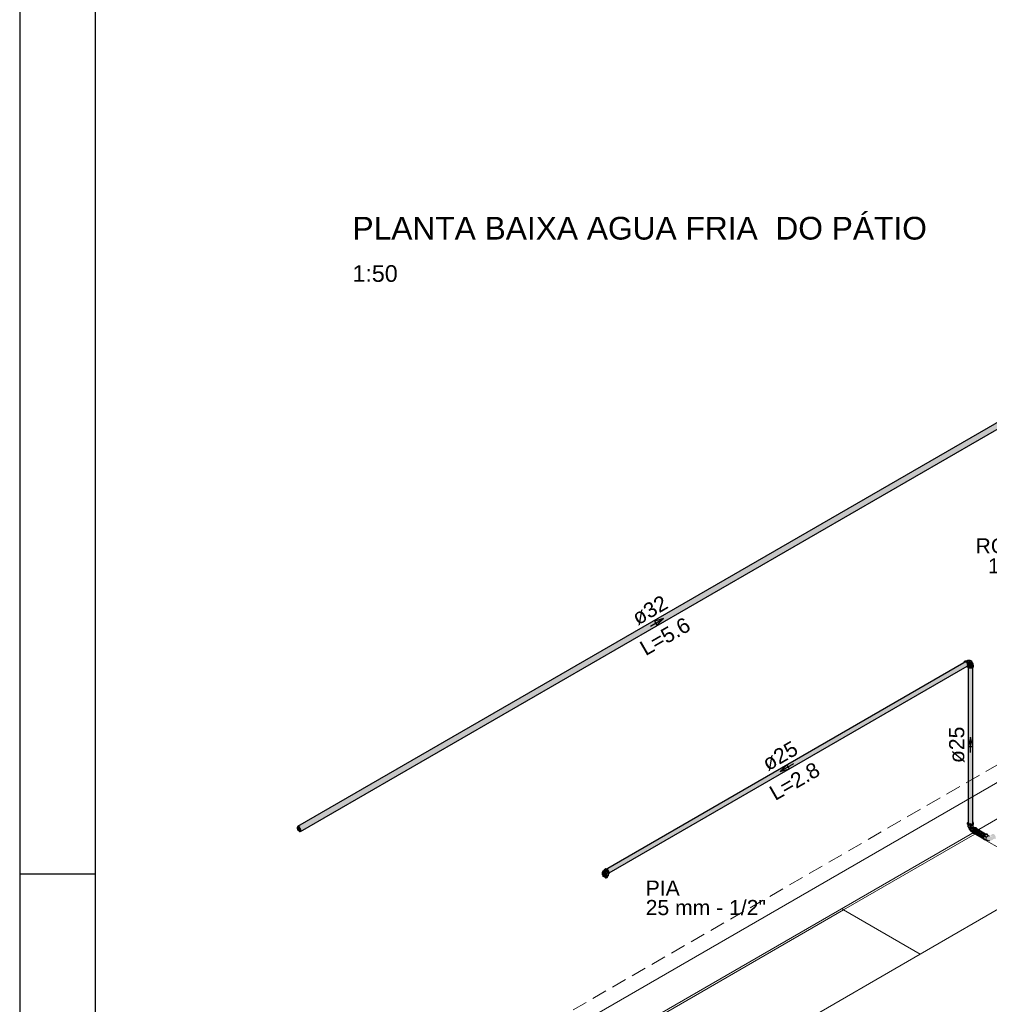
# Model space of a CAD drawing. Header units: millimetres. Extents: x 567 to 934, y -1 to 364.
# Tile 378 of 656: x 722 to 735, y 12 to 25. Entities that reach past the tile are written whole.
import ezdxf

# ---------------------------------------------------------------- set-up
doc = ezdxf.new("R2010")
doc.units = ezdxf.units.MM
doc.header["$MEASUREMENT"] = 0
doc.linetypes.add('JIS_02_2.0', pattern=[0.3, 0.2, -0.1])
doc.linetypes.add('NULL', pattern=[0])
doc.layers.get('0').update_dxf_attribs({"lineweight": 18})
for name, color, linetype, lineweight in [('AF-Condutos', 140, 'Continuous', 25), ('AF-Conexões', 152, 'Continuous', 18), ('AF-Peça de utilização', 152, 'Continuous', 18), ('AF-Sentido conduto', 140, 'Continuous', 30), ('AF-Textos conduto', 7, 'Continuous', 9), ('DI-Elementos em corte', 9, 'Continuous', 18), ('DI-Área do detalhe', 10, 'JIS_02_2.0', 0), ('Textos', 7, 'Continuous', 9)]:
    doc.layers.add(name, color=color, linetype=linetype, lineweight=lineweight)
doc.layers.add('ARQ FINA', color=8, linetype='Continuous')
doc.layers.add('FOLHA_PADRÃO', color=7, linetype='Continuous')
doc.styles.add('Arial', font='arial.ttf')
doc.styles.add('ArialBlack', font='txt')

# ---------------------------------------------------------------- blocks, each defined once
blk = doc.blocks.new('A1EST. 1500')
at = {"layer": 'FOLHA_PADRÃO', "color": 1, "linetype": 'Continuous'}
blk.add_line((0, 59.4), (0, 0), dxfattribs=at)
at = {"layer": 'FOLHA_PADRÃO', "color": 1}
blk.add_line((1, 14.85), (0, 14.85), dxfattribs=at)
at = {"layer": 'FOLHA_PADRÃO', "color": 6, "linetype": 'Continuous'}
blk.add_lwpolyline([(149, 58.4), (149, 1), (1, 1), (1, 58.4), (149, 58.4)], dxfattribs=at)

msp = doc.modelspace()

# ---------------------------------------------------------------- hatches: boundary and pattern name
at = {"layer": 'AF-Condutos', "linetype": 'Continuous'}
for points in [[(735.452, 19.883), (725.921, 14.382), (725.93, 14.386)], [(735.428, 19.871), (725.921, 14.382), (735.428, 19.87)], [(735.463, 19.881), (735.452, 19.883), (725.93, 14.386)], [(735.463, 19.881), (725.93, 14.386), (725.941, 14.384), (725.952, 14.376), (725.962, 14.363), (725.969, 14.348), (735.491, 19.846), (735.484, 19.86), (735.474, 19.873)], [(735.484, 19.813), (725.969, 14.322), (725.962, 14.316)], [(735.493, 19.831), (735.491, 19.846), (725.969, 14.348)], [(735.491, 19.82), (735.493, 19.831), (725.969, 14.348), (725.972, 14.334)], [(735.491, 19.82), (725.969, 14.322), (725.969, 14.322)], [(735.491, 19.82), (725.972, 14.334), (725.969, 14.322)], [(735.467, 19.803), (735.491, 19.82), (725.969, 14.322)], [(735.422, 19.78), (725.972, 14.334), (725.972, 14.334)], [(734.728, 16.547), (729.993, 13.813), (734.725, 16.544)], [(734.728, 16.546), (729.999, 13.816), (734.721, 16.535)], [(734.764, 16.549), (734.755, 16.555), (730.008, 13.814)], [(730.009, 13.823), (730.01, 13.822), (734.747, 16.557)], [(734.755, 16.555), (730.01, 13.822), (730.015, 13.819)], [(730.016, 13.819), (730.023, 13.811), (734.764, 16.549)], [(734.764, 16.549), (730.017, 13.808), (734.772, 16.54)], [(730.023, 13.812), (730.03, 13.802), (734.772, 16.54)], [(734.772, 16.54), (730.025, 13.799), (734.778, 16.528)], [(734.779, 16.517), (734.778, 16.528), (730.03, 13.787)], [(730.037, 13.791), (734.778, 16.528), (730.032, 13.803)], [(730.038, 13.78), (734.779, 16.517), (730.037, 13.791)], [(734.729, 16.54), (734.755, 16.555), (734.747, 16.557), (734.728, 16.546)], [(734.773, 16.505), (734.779, 16.517), (734.757, 16.496)], [(734.772, 16.502), (734.778, 16.508), (730.03, 13.767)], [(734.775, 16.514), (730.032, 13.776), (734.757, 16.496)], [(734.778, 16.508), (730.038, 13.779), (730.039, 13.772)], [(730.039, 13.77), (734.772, 16.502), (730.039, 13.772)], [(734.784, 14.443), (734.784, 14.422), (734.784, 16.492)], [(734.784, 14.422), (734.79, 14.416), (734.812, 14.409), (734.813, 14.456), (734.812, 16.479), (734.8, 14.451), (734.8, 16.481), (734.79, 14.448), (734.79, 16.486)], [(734.784, 14.422), (734.79, 16.476), (734.784, 16.48)], [(734.784, 14.43), (734.784, 16.48), (734.784, 16.48)], [(734.79, 16.477), (734.79, 14.446), (734.8, 16.473)], [(734.8, 16.474), (734.8, 14.451), (734.812, 16.471)], [(734.825, 14.474), (734.825, 16.48), (734.812, 14.409), (734.836, 14.414), (734.836, 14.447), (734.836, 16.484)], [(734.825, 16.472), (734.812, 16.473), (734.813, 14.456)], [(734.836, 16.476), (734.825, 16.474), (734.825, 14.474)], [(734.843, 14.42), (734.843, 16.49), (734.836, 14.447)], [(734.836, 14.447), (734.836, 14.482), (734.836, 16.484)], [(734.836, 14.482), (734.843, 16.479), (734.836, 16.476)], [(734.845, 14.445), (734.845, 16.498), (734.843, 14.47)], [(734.845, 16.48), (734.843, 16.479), (734.843, 14.42)], [(734.836, 14.447), (734.836, 14.414), (734.843, 14.42)], [(734.983, 14.249), (734.854, 14.337), (734.85, 14.325), (734.983, 14.248)], [(734.98, 14.239), (734.983, 14.248), (734.85, 14.325)], [(734.874, 14.298), (734.981, 14.238), (734.981, 14.239), (734.85, 14.325), (734.852, 14.306), (734.87, 14.295)], [(734.988, 14.26), (734.861, 14.347), (734.854, 14.337), (734.988, 14.26)], [(734.983, 14.249), (734.988, 14.26), (734.854, 14.337)], [(734.9, 14.347), (734.879, 14.357), (734.861, 14.347), (734.92, 14.306), (734.993, 14.271), (734.911, 14.327), (735.002, 14.278), (735.008, 14.282)], [(735.01, 14.284), (734.903, 14.346), (735.009, 14.283)], [(734.911, 14.327), (734.994, 14.271), (735.002, 14.278)], [(734.92, 14.306), (734.986, 14.261), (735.001, 14.267)], [(734.869, 14.295), (734.98, 14.231), (734.98, 14.232), (734.87, 14.295)], [(734.874, 14.298), (734.87, 14.295), (734.98, 14.232)], [(734.874, 14.298), (734.98, 14.232), (734.981, 14.238)]]:
    msp.add_hatch(color=151, dxfattribs=at).paths.add_polyline_path(points)
at = {"layer": 'AF-Conexões', "linetype": 'Continuous'}
for points in [[(734.729, 16.547), (734.75, 16.567), (734.747, 16.557), (734.782, 16.528), (734.782, 16.503), (734.791, 16.508), (734.789, 16.535), (734.778, 16.554), (734.757, 16.569), (734.737, 16.565)], [(734.758, 16.569), (734.783, 16.578), (734.777, 16.579)], [(734.771, 16.501), (734.768, 16.516), (734.762, 16.524)], [(734.769, 16.563), (734.795, 16.571), (734.789, 16.576), (734.764, 16.566)], [(734.783, 16.578), (734.768, 16.572), (734.789, 16.576)], [(734.77, 16.563), (734.774, 16.559), (734.795, 16.571)], [(734.775, 16.558), (734.801, 16.565), (734.795, 16.571)], [(734.775, 16.558), (734.778, 16.554), (734.801, 16.565)], [(734.78, 16.551), (734.784, 16.545), (734.806, 16.557), (734.801, 16.565)], [(734.789, 16.535), (734.813, 16.541), (734.806, 16.557), (734.784, 16.545)], [(734.843, 16.528), (734.844, 16.534), (734.836, 16.56), (734.821, 16.574), (734.787, 16.579), (734.803, 16.562), (734.813, 16.563), (734.809, 16.552), (734.816, 16.552), (734.82, 16.544), (734.822, 16.559), (734.815, 16.541), (734.818, 16.533), (734.811, 16.515), (734.831, 16.518)], [(734.792, 16.529), (734.813, 16.541), (734.789, 16.536)], [(734.85, 16.516), (734.849, 16.533), (734.84, 16.523), (734.797, 16.512), (734.789, 16.489), (734.795, 16.487), (734.823, 16.484), (734.844, 16.494)], [(734.791, 16.527), (734.814, 16.533), (734.813, 16.541)], [(734.793, 16.521), (734.814, 16.533), (734.792, 16.527)], [(734.793, 16.52), (734.813, 16.526), (734.814, 16.533)], [(734.793, 16.515), (734.813, 16.526), (734.794, 16.52)], [(734.793, 16.514), (734.81, 16.521), (734.813, 16.526)], [(734.854, 16.497), (734.835, 16.483), (734.814, 16.48), (734.793, 16.483), (734.784, 16.488), (734.778, 16.485), (734.803, 16.474), (734.825, 16.474), (734.843, 16.48)], [(734.845, 14.443), (734.841, 14.419), (734.783, 14.436), (734.826, 14.411), (734.783, 14.433), (734.808, 14.41), (734.793, 14.406), (734.785, 14.41), (734.779, 14.433), (734.772, 14.427), (734.779, 14.408), (734.803, 14.397), (734.825, 14.397), (734.843, 14.403), (734.856, 14.427)], [(734.78, 14.406), (734.779, 14.391), (734.784, 14.381), (734.784, 14.404)], [(734.781, 14.426), (734.785, 14.41), (734.793, 14.406)], [(734.784, 14.381), (734.789, 14.376), (734.789, 14.401)], [(734.785, 14.385), (734.788, 14.4), (734.785, 14.403)], [(734.787, 14.419), (734.793, 14.406), (734.814, 14.403)], [(734.789, 14.4), (734.789, 14.376), (734.795, 14.398)], [(734.796, 14.399), (734.789, 14.376), (734.797, 14.373)], [(734.805, 14.339), (734.812, 14.331), (734.822, 14.358), (734.818, 14.371), (734.791, 14.368)], [(734.797, 14.397), (734.797, 14.373), (734.804, 14.397)], [(734.804, 14.397), (734.797, 14.373), (734.805, 14.371), (734.813, 14.396)], [(734.823, 14.397), (734.814, 14.396), (734.805, 14.371), (734.831, 14.373)], [(734.837, 14.33), (734.818, 14.349), (734.815, 14.341)], [(734.836, 14.31), (734.835, 14.315), (734.815, 14.326), (734.818, 14.321)], [(734.84, 14.338), (734.844, 14.345), (734.827, 14.365), (734.818, 14.349)], [(734.837, 14.33), (734.839, 14.335), (734.818, 14.349)], [(734.836, 14.329), (734.818, 14.34), (734.835, 14.323)], [(734.818, 14.329), (734.835, 14.316), (734.836, 14.321), (734.818, 14.339)], [(734.824, 14.321), (734.835, 14.315), (734.818, 14.331)], [(734.829, 14.373), (734.819, 14.365), (734.828, 14.367)], [(734.831, 14.397), (734.825, 14.397), (734.831, 14.373)], [(734.849, 14.353), (734.833, 14.371), (734.827, 14.365), (734.844, 14.346)], [(734.831, 14.398), (734.831, 14.373), (734.839, 14.376)], [(734.839, 14.4), (734.833, 14.399), (734.839, 14.376)], [(734.855, 14.359), (734.839, 14.376), (734.833, 14.371)], [(734.853, 14.359), (734.833, 14.371), (734.849, 14.353)], [(734.868, 14.294), (734.852, 14.306), (734.85, 14.324), (734.861, 14.354), (734.896, 14.35), (734.891, 14.365), (734.872, 14.369), (734.85, 14.354), (734.839, 14.335), (734.836, 14.309), (734.849, 14.293)], [(734.848, 14.407), (734.844, 14.404), (734.839, 14.376), (734.844, 14.381)], [(734.839, 14.376), (734.843, 14.403), (734.839, 14.401)], [(734.861, 14.364), (734.845, 14.378), (734.839, 14.376)], [(734.859, 14.364), (734.839, 14.376), (734.855, 14.36)], [(734.87, 14.369), (734.856, 14.378), (734.845, 14.378), (734.86, 14.365)], [(734.849, 14.293), (734.856, 14.293), (734.852, 14.305)], [(735.044, 14.271), (735.036, 14.282), (735.017, 14.286), (734.995, 14.27), (734.984, 14.251), (734.98, 14.232), (734.984, 14.217), (735, 14.208), (734.987, 14.227), (734.987, 14.238), (734.994, 14.258), (735.015, 14.28), (734.992, 14.252), (734.994, 14.219), (735.023, 14.201), (735.036, 14.201), (735.081, 14.197), (735.107, 14.205), (735.111, 14.214), (735.142, 14.225), (735.092, 14.267), (735.14, 14.225), (735.15, 14.224), (735.147, 14.251), (735.137, 14.27), (735.122, 14.283), (735.101, 14.285), (735.088, 14.271), (735.073, 14.261), (735.097, 14.255), (735.112, 14.233), (735.094, 14.254), (735.077, 14.255), (735.07, 14.238), (735.067, 14.253), (735.045, 14.258), (735.048, 14.248), (735.037, 14.254), (735.028, 14.248)], [(735.028, 14.277), (735.022, 14.277), (735.044, 14.264)]]:
    msp.add_hatch(color=161, dxfattribs=at).paths.add_polyline_path(points)
at = {"layer": 'AF-Peça de utilização', "linetype": 'Continuous'}
for points in [[(729.954, 13.786), (729.948, 13.776), (729.947, 13.75), (729.954, 13.738), (729.954, 13.754), (729.97, 13.776), (729.99, 13.781), (729.97, 13.796)], [(729.975, 13.81), (729.959, 13.8), (729.97, 13.801), (729.994, 13.78), (730.021, 13.795), (730.032, 13.778), (730.018, 13.806), (730.004, 13.819), (729.974, 13.803), (729.991, 13.817), (730.003, 13.819), (729.983, 13.821)], [(729.974, 13.803), (729.997, 13.816), (729.991, 13.817)], [(730.029, 13.752), (730.038, 13.763), (730.038, 13.781), (730.03, 13.801), (730.017, 13.817), (730.002, 13.826), (729.983, 13.821), (730.003, 13.819), (730.018, 13.806), (730.032, 13.778)], [(730.027, 13.764), (730.021, 13.795), (729.994, 13.78)], [(729.957, 13.725), (729.991, 13.704), (729.997, 13.714), (729.988, 13.708), (729.993, 13.719), (729.985, 13.719), (730.019, 13.761), (729.982, 13.779), (729.965, 13.766), (729.954, 13.744)], [(729.991, 13.778), (729.994, 13.773), (730.019, 13.761), (730.014, 13.75), (730.023, 13.76)], [(730, 13.742), (730.012, 13.73), (729.997, 13.738), (729.991, 13.704), (729.996, 13.703), (730.013, 13.71), (730.027, 13.73), (730.029, 13.751), (730.021, 13.744), (730.014, 13.75)], [(730.017, 13.726), (730, 13.741), (729.997, 13.738)], [(730.02, 13.747), (730.029, 13.752), (730.027, 13.756)]]:
    msp.add_hatch(color=161, dxfattribs=at).paths.add_polyline_path(points)
at = {"layer": 'DI-Elementos em corte', "linetype": 'Continuous'}
for points in [[(725.917, 14.359), (725.921, 14.344), (725.952, 14.315), (725.962, 14.316), (725.969, 14.322), (725.972, 14.334), (725.969, 14.348), (725.962, 14.363), (725.952, 14.375), (725.941, 14.383), (725.93, 14.386), (725.921, 14.382), (725.917, 14.372)], [(725.921, 14.344), (725.93, 14.33), (725.941, 14.32)], [(725.921, 14.344), (725.941, 14.32), (725.952, 14.315)]]:
    msp.add_hatch(color=31, dxfattribs=at).paths.add_polyline_path(points)

# ---------------------------------------------------------------- linework, layer by layer
at = {"layer": 'AF-Condutos'}
for p, q in [((735.428, 19.871), (725.921, 14.382)), ((725.962, 14.316), (735.484, 19.813)), ((734.725, 16.545), (729.993, 13.813)), ((734.728, 16.547), (734.725, 16.545)), ((734.74, 16.554), (734.728, 16.547)), ((734.728, 16.547), (734.728, 16.547)), ((734.747, 16.557), (734.74, 16.554)), ((734.755, 16.555), (734.747, 16.557)), ((734.764, 16.549), (734.755, 16.555)), ((734.772, 16.54), (734.764, 16.549)), ((734.778, 16.528), (734.772, 16.54)), ((734.779, 16.517), (734.778, 16.528)), ((734.778, 16.508), (734.779, 16.517)), ((730.039, 13.77), (734.772, 16.502)), ((734.772, 16.502), (734.778, 16.508)), ((734.784, 16.48), (734.784, 14.43)), ((734.845, 14.47), (734.845, 16.498)), ((734.845, 14.446), (734.845, 14.47)), ((734.845, 14.445), (734.845, 14.446)), ((734.845, 14.443), (734.845, 14.445)), ((734.845, 14.443), (734.845, 14.443)), ((734.845, 14.428), (734.845, 14.443)), ((725.941, 14.383), (725.952, 14.376)), ((725.969, 14.322), (725.962, 14.316)), ((734.784, 14.43), (734.784, 14.422)), ((734.784, 14.422), (734.79, 14.416)), ((734.79, 14.416), (734.8, 14.411)), ((734.8, 14.411), (734.812, 14.409)), ((734.812, 14.409), (734.825, 14.41)), ((734.825, 14.41), (734.836, 14.414)), ((734.836, 14.414), (734.843, 14.42)), ((734.843, 14.42), (734.845, 14.428)), ((734.85, 14.325), (734.849, 14.314)), ((734.849, 14.314), (734.852, 14.306)), ((734.854, 14.337), (734.85, 14.325)), ((734.852, 14.306), (734.858, 14.302)), ((734.861, 14.347), (734.854, 14.337)), ((734.87, 14.354), (734.861, 14.347)), ((734.879, 14.357), (734.87, 14.354)), ((734.886, 14.355), (734.879, 14.357)), ((734.9, 14.348), (734.886, 14.355)), ((734.903, 14.346), (734.9, 14.348)), ((735.011, 14.284), (734.903, 14.346)), ((734.858, 14.302), (734.869, 14.295)), ((734.869, 14.295), (734.87, 14.295)), ((734.87, 14.295), (734.98, 14.231)), ((730.039, 13.77), (730.039, 13.77))]:
    msp.add_line(p, q, dxfattribs=at)
at = {"layer": 'AF-Conexões'}
for p, q in [((734.729, 16.549), (734.728, 16.547)), ((734.732, 16.56), (734.729, 16.555)), ((734.729, 16.555), (734.729, 16.549)), ((734.737, 16.565), (734.732, 16.561)), ((734.732, 16.561), (734.732, 16.56)), ((734.743, 16.569), (734.737, 16.565)), ((734.749, 16.571), (734.743, 16.569)), ((734.756, 16.57), (734.749, 16.571)), ((734.757, 16.569), (734.756, 16.57)), ((734.772, 16.578), (734.757, 16.569)), ((734.764, 16.567), (734.757, 16.569)), ((734.771, 16.561), (734.764, 16.567)), ((734.778, 16.554), (734.771, 16.561)), ((734.777, 16.579), (734.772, 16.578)), ((734.783, 16.578), (734.777, 16.579)), ((734.784, 16.545), (734.778, 16.554)), ((734.784, 16.578), (734.783, 16.578)), ((734.787, 16.579), (734.784, 16.578)), ((734.789, 16.576), (734.784, 16.578)), ((734.789, 16.535), (734.784, 16.545)), ((734.794, 16.58), (734.787, 16.579)), ((734.795, 16.571), (734.789, 16.576)), ((734.792, 16.525), (734.789, 16.535)), ((734.793, 16.516), (734.792, 16.525)), ((734.792, 16.509), (734.793, 16.516)), ((734.792, 16.509), (734.804, 16.516)), ((734.8, 16.58), (734.794, 16.58)), ((734.801, 16.565), (734.795, 16.571)), ((734.808, 16.579), (734.8, 16.58)), ((734.8, 16.517), (734.804, 16.516)), ((734.806, 16.557), (734.801, 16.565)), ((734.804, 16.516), (734.806, 16.517)), ((734.804, 16.516), (734.811, 16.515)), ((734.81, 16.549), (734.806, 16.557)), ((734.806, 16.517), (734.81, 16.521)), ((734.812, 16.577), (734.808, 16.579)), ((734.813, 16.541), (734.81, 16.549)), ((734.81, 16.521), (734.813, 16.526)), ((734.811, 16.515), (734.822, 16.516)), ((734.816, 16.576), (734.812, 16.577)), ((734.814, 16.533), (734.813, 16.541)), ((734.813, 16.526), (734.814, 16.533)), ((734.821, 16.574), (734.816, 16.576)), ((734.833, 16.565), (734.821, 16.574)), ((734.822, 16.516), (734.831, 16.518)), ((734.831, 16.518), (734.835, 16.521)), ((734.836, 16.56), (734.833, 16.565)), ((734.835, 16.521), (734.839, 16.523)), ((734.841, 16.551), (734.836, 16.56)), ((734.839, 16.523), (734.843, 16.528)), ((734.839, 16.523), (734.839, 16.523)), ((734.842, 16.548), (734.841, 16.551)), ((734.842, 16.546), (734.842, 16.548)), ((734.843, 16.544), (734.842, 16.546)), ((734.843, 16.543), (734.843, 16.544)), ((734.844, 16.543), (734.843, 16.544)), ((734.844, 16.534), (734.843, 16.543)), ((734.843, 16.528), (734.844, 16.534)), ((734.848, 16.538), (734.844, 16.543)), ((734.849, 16.533), (734.848, 16.538)), ((734.849, 16.518), (734.849, 16.533)), ((734.849, 16.517), (734.849, 16.518)), ((734.849, 16.504), (734.849, 16.517)), ((734.85, 16.516), (734.849, 16.517)), ((734.854, 16.51), (734.85, 16.516)), ((734.759, 16.495), (734.763, 16.493)), ((734.763, 16.493), (734.765, 16.492)), ((734.765, 16.492), (734.77, 16.492)), ((734.77, 16.492), (734.772, 16.491)), ((734.772, 16.491), (734.774, 16.492)), ((734.774, 16.492), (734.779, 16.493)), ((734.774, 16.492), (734.774, 16.491)), ((734.774, 16.491), (734.774, 16.491)), ((734.774, 16.491), (734.778, 16.485)), ((734.778, 16.485), (734.784, 16.48)), ((734.779, 16.493), (734.782, 16.496)), ((734.782, 16.496), (734.784, 16.496)), ((734.782, 16.496), (734.783, 16.495)), ((734.783, 16.495), (734.784, 16.494)), ((734.784, 16.497), (734.789, 16.501)), ((734.784, 16.496), (734.784, 16.497)), ((734.784, 16.494), (734.785, 16.493)), ((734.784, 16.494), (734.784, 16.494)), ((734.784, 16.48), (734.785, 16.48)), ((734.785, 16.493), (734.789, 16.489)), ((734.785, 16.48), (734.793, 16.476)), ((734.789, 16.501), (734.792, 16.507)), ((734.789, 16.489), (734.795, 16.487)), ((734.792, 16.507), (734.792, 16.509)), ((734.793, 16.476), (734.803, 16.474)), ((734.795, 16.487), (734.797, 16.486)), ((734.797, 16.486), (734.805, 16.484)), ((734.803, 16.474), (734.814, 16.473)), ((734.805, 16.484), (734.814, 16.484)), ((734.814, 16.484), (734.823, 16.484)), ((734.814, 16.473), (734.825, 16.474)), ((734.823, 16.484), (734.831, 16.486)), ((734.825, 16.474), (734.835, 16.476)), ((734.831, 16.486), (734.839, 16.489)), ((734.835, 16.476), (734.843, 16.48)), ((734.839, 16.489), (734.844, 16.494)), ((734.843, 16.48), (734.845, 16.481)), ((734.844, 16.494), (734.845, 16.494)), ((734.845, 16.494), (734.848, 16.498)), ((734.845, 16.481), (734.85, 16.485)), ((734.848, 16.498), (734.849, 16.504)), ((734.85, 16.485), (734.854, 16.491)), ((734.856, 16.504), (734.854, 16.51)), ((734.854, 16.491), (734.856, 16.497)), ((734.856, 16.497), (734.856, 16.504)), ((734.778, 14.439), (734.774, 14.433)), ((734.783, 14.442), (734.778, 14.439)), ((734.784, 14.443), (734.783, 14.442)), ((734.848, 14.44), (734.845, 14.443)), ((734.85, 14.439), (734.848, 14.44)), ((734.854, 14.433), (734.85, 14.439)), ((734.774, 14.433), (734.772, 14.427)), ((734.772, 14.427), (734.772, 14.42)), ((734.772, 14.42), (734.774, 14.414)), ((734.774, 14.414), (734.778, 14.408)), ((734.778, 14.408), (734.779, 14.407)), ((734.779, 14.407), (734.779, 14.391)), ((734.779, 14.407), (734.785, 14.403)), ((734.779, 14.391), (734.78, 14.385)), ((734.78, 14.385), (734.784, 14.381)), ((734.784, 14.381), (734.786, 14.379)), ((734.785, 14.403), (734.793, 14.399)), ((734.786, 14.379), (734.789, 14.376)), ((734.786, 14.379), (734.786, 14.376)), ((734.786, 14.376), (734.788, 14.367)), ((734.788, 14.367), (734.792, 14.359)), ((734.789, 14.376), (734.797, 14.373)), ((734.792, 14.359), (734.798, 14.348)), ((734.793, 14.399), (734.803, 14.397)), ((734.797, 14.373), (734.805, 14.371)), ((734.798, 14.348), (734.805, 14.339)), ((734.803, 14.397), (734.814, 14.396)), ((734.805, 14.371), (734.814, 14.371)), ((734.805, 14.339), (734.812, 14.331)), ((734.812, 14.331), (734.815, 14.328)), ((734.814, 14.396), (734.825, 14.397)), ((734.814, 14.371), (734.823, 14.371)), ((734.815, 14.341), (734.814, 14.333)), ((734.814, 14.333), (734.815, 14.328)), ((734.818, 14.349), (734.815, 14.341)), ((734.815, 14.328), (734.815, 14.326)), ((734.815, 14.326), (734.818, 14.321)), ((734.822, 14.357), (734.818, 14.349)), ((734.818, 14.321), (734.822, 14.317)), ((734.827, 14.365), (734.822, 14.357)), ((734.822, 14.317), (734.836, 14.309)), ((734.823, 14.371), (734.831, 14.373)), ((734.825, 14.397), (734.835, 14.399)), ((734.833, 14.371), (734.827, 14.365)), ((734.831, 14.373), (734.839, 14.376)), ((734.839, 14.376), (734.833, 14.371)), ((734.835, 14.399), (734.843, 14.403)), ((734.836, 14.325), (734.835, 14.316)), ((734.835, 14.316), (734.836, 14.309)), ((734.839, 14.335), (734.836, 14.325)), ((734.836, 14.309), (734.836, 14.307)), ((734.836, 14.307), (734.839, 14.301)), ((734.839, 14.376), (734.844, 14.381)), ((734.845, 14.378), (734.839, 14.376)), ((734.844, 14.345), (734.839, 14.335)), ((734.843, 14.403), (734.849, 14.407)), ((734.844, 14.381), (734.847, 14.384)), ((734.85, 14.354), (734.844, 14.345)), ((734.85, 14.379), (734.845, 14.378)), ((734.847, 14.384), (734.848, 14.385)), ((734.847, 14.383), (734.847, 14.384)), ((734.848, 14.381), (734.847, 14.383)), ((734.848, 14.385), (734.849, 14.391)), ((734.849, 14.38), (734.848, 14.381)), ((734.849, 14.407), (734.85, 14.408)), ((734.849, 14.391), (734.849, 14.407)), ((734.85, 14.379), (734.849, 14.38)), ((734.85, 14.408), (734.854, 14.414)), ((734.851, 14.379), (734.85, 14.379)), ((734.857, 14.361), (734.85, 14.354)), ((734.856, 14.378), (734.851, 14.379)), ((734.856, 14.427), (734.854, 14.433)), ((734.854, 14.414), (734.856, 14.42)), ((734.856, 14.42), (734.856, 14.427)), ((734.871, 14.369), (734.856, 14.378)), ((734.864, 14.367), (734.857, 14.361)), ((734.871, 14.369), (734.864, 14.367)), ((734.872, 14.37), (734.871, 14.369)), ((734.879, 14.371), (734.872, 14.37)), ((734.885, 14.369), (734.879, 14.371)), ((734.891, 14.365), (734.885, 14.369)), ((734.896, 14.361), (734.891, 14.365)), ((734.899, 14.355), (734.896, 14.361)), ((734.899, 14.352), (734.899, 14.355)), ((734.9, 14.348), (734.899, 14.352)), ((734.839, 14.301), (734.844, 14.297)), ((734.844, 14.297), (734.849, 14.293)), ((734.849, 14.293), (734.856, 14.291)), ((734.856, 14.291), (734.863, 14.292)), ((734.863, 14.292), (734.868, 14.294)), ((734.868, 14.294), (734.869, 14.295)), ((734.981, 14.241), (734.98, 14.232)), ((734.98, 14.232), (734.98, 14.231)), ((734.98, 14.231), (734.981, 14.224)), ((734.984, 14.251), (734.981, 14.241)), ((734.981, 14.224), (734.984, 14.217)), ((734.989, 14.261), (734.984, 14.251)), ((734.984, 14.217), (734.989, 14.213)), ((734.995, 14.27), (734.989, 14.261)), ((734.989, 14.213), (734.994, 14.21)), ((734.994, 14.248), (734.991, 14.239)), ((734.991, 14.239), (734.991, 14.231)), ((734.991, 14.231), (734.991, 14.225)), ((734.991, 14.225), (734.992, 14.224)), ((734.992, 14.224), (734.994, 14.219)), ((734.998, 14.256), (734.994, 14.248)), ((734.994, 14.219), (734.998, 14.216)), ((734.994, 14.21), (735, 14.208)), ((735.002, 14.277), (734.995, 14.27)), ((735.003, 14.263), (734.998, 14.256)), ((734.998, 14.216), (735.009, 14.209)), ((735, 14.208), (735.005, 14.208)), ((735.009, 14.283), (735.002, 14.277)), ((735.009, 14.269), (735.003, 14.263)), ((735.005, 14.208), (735.006, 14.208)), ((735.006, 14.208), (735.008, 14.208)), ((735.008, 14.208), (735.009, 14.209)), ((735.011, 14.284), (735.009, 14.283)), ((735.015, 14.274), (735.009, 14.269)), ((735.009, 14.209), (735.01, 14.209)), ((735.01, 14.209), (735.023, 14.201)), ((735.017, 14.286), (735.011, 14.284)), ((735.022, 14.277), (735.015, 14.274)), ((735.024, 14.287), (735.017, 14.286)), ((735.02, 14.228), (735.019, 14.218)), ((735.019, 14.218), (735.02, 14.214)), ((735.024, 14.238), (735.02, 14.228)), ((735.02, 14.214), (735.02, 14.211)), ((735.02, 14.211), (735.024, 14.205)), ((735.028, 14.277), (735.022, 14.277)), ((735.022, 14.277), (735.022, 14.277)), ((735.023, 14.201), (735.028, 14.199)), ((735.03, 14.285), (735.024, 14.287)), ((735.03, 14.247), (735.024, 14.238)), ((735.024, 14.205), (735.036, 14.201)), ((735.033, 14.276), (735.028, 14.277)), ((735.028, 14.199), (735.034, 14.2)), ((735.036, 14.282), (735.03, 14.285)), ((735.037, 14.254), (735.03, 14.247)), ((735.044, 14.269), (735.033, 14.276)), ((735.034, 14.2), (735.036, 14.2)), ((735.041, 14.277), (735.036, 14.282)), ((735.036, 14.2), (735.036, 14.201)), ((735.036, 14.201), (735.04, 14.199)), ((735.036, 14.201), (735.036, 14.201)), ((735.044, 14.258), (735.037, 14.254)), ((735.04, 14.199), (735.043, 14.198)), ((735.044, 14.271), (735.041, 14.277)), ((735.043, 14.198), (735.048, 14.197)), ((735.044, 14.269), (735.044, 14.271)), ((735.045, 14.268), (735.044, 14.269)), ((735.045, 14.258), (735.044, 14.258)), ((735.058, 14.261), (735.045, 14.268)), ((735.052, 14.259), (735.045, 14.258)), ((735.048, 14.197), (735.056, 14.196)), ((735.059, 14.257), (735.052, 14.259)), ((735.052, 14.259), (735.052, 14.259)), ((735.056, 14.196), (735.07, 14.196)), ((735.062, 14.257), (735.058, 14.261)), ((735.063, 14.256), (735.059, 14.257)), ((735.063, 14.256), (735.062, 14.257)), ((735.064, 14.256), (735.063, 14.256))]:
    msp.add_line(p, q, dxfattribs=at)
at = {"layer": 'AF-Peça de utilização'}
for p, q in [((729.958, 13.792), (729.952, 13.783)), ((729.953, 13.791), (729.952, 13.784)), ((729.958, 13.79), (729.952, 13.783)), ((729.952, 13.783), (729.958, 13.79)), ((729.955, 13.796), (729.953, 13.791)), ((729.959, 13.8), (729.955, 13.796)), ((729.961, 13.795), (729.958, 13.792)), ((729.974, 13.808), (729.959, 13.8)), ((729.965, 13.796), (729.961, 13.795)), ((729.97, 13.796), (729.965, 13.796)), ((729.975, 13.794), (729.97, 13.796)), ((729.975, 13.809), (729.974, 13.808)), ((729.974, 13.802), (729.975, 13.794)), ((729.978, 13.817), (729.975, 13.81)), ((729.986, 13.815), (729.975, 13.809)), ((729.975, 13.81), (729.975, 13.809)), ((729.975, 13.794), (729.975, 13.794)), ((729.98, 13.791), (729.975, 13.794)), ((729.983, 13.821), (729.978, 13.817)), ((729.985, 13.786), (729.98, 13.791)), ((729.989, 13.825), (729.983, 13.821)), ((729.99, 13.781), (729.985, 13.786)), ((729.991, 13.817), (729.986, 13.815)), ((729.995, 13.827), (729.989, 13.825)), ((729.997, 13.816), (729.991, 13.817)), ((730.002, 13.826), (729.995, 13.827)), ((729.998, 13.816), (729.997, 13.816)), ((730.004, 13.814), (729.998, 13.816)), ((730.009, 13.823), (730.002, 13.826)), ((730.01, 13.809), (730.004, 13.814)), ((730.01, 13.823), (730.009, 13.823)), ((730.017, 13.817), (730.01, 13.823)), ((730.016, 13.803), (730.01, 13.809)), ((730.021, 13.795), (730.016, 13.803)), ((730.024, 13.81), (730.017, 13.817)), ((730.025, 13.787), (730.021, 13.795)), ((730.03, 13.801), (730.024, 13.81)), ((730.026, 13.783), (730.025, 13.787)), ((730.035, 13.791), (730.03, 13.801)), ((730.038, 13.781), (730.035, 13.791)), ((729.948, 13.776), (729.946, 13.767)), ((729.946, 13.767), (729.947, 13.76)), ((729.947, 13.76), (729.947, 13.75)), ((729.947, 13.75), (729.95, 13.745)), ((729.951, 13.782), (729.948, 13.776)), ((729.95, 13.745), (729.954, 13.738)), ((729.952, 13.783), (729.951, 13.783)), ((729.951, 13.783), (729.952, 13.783)), ((729.952, 13.783), (729.951, 13.782)), ((729.952, 13.784), (729.952, 13.783)), ((729.952, 13.783), (729.952, 13.783)), ((729.952, 13.783), (729.952, 13.783)), ((729.952, 13.783), (729.952, 13.783)), ((729.952, 13.783), (729.952, 13.783)), ((729.957, 13.752), (729.954, 13.744)), ((729.954, 13.744), (729.954, 13.738)), ((729.954, 13.738), (729.954, 13.737)), ((729.954, 13.737), (729.954, 13.73)), ((729.954, 13.73), (729.957, 13.725)), ((729.96, 13.759), (729.957, 13.752)), ((729.957, 13.725), (729.96, 13.722)), ((729.965, 13.766), (729.96, 13.759)), ((729.96, 13.722), (729.991, 13.704)), ((729.971, 13.772), (729.965, 13.766)), ((729.976, 13.776), (729.971, 13.772)), ((729.982, 13.779), (729.976, 13.776)), ((729.988, 13.779), (729.982, 13.779)), ((729.991, 13.778), (729.988, 13.779)), ((729.99, 13.779), (729.99, 13.781)), ((729.991, 13.778), (729.99, 13.779)), ((729.992, 13.778), (729.991, 13.778)), ((729.991, 13.704), (729.996, 13.703)), ((730.023, 13.76), (729.992, 13.778)), ((729.993, 13.724), (729.994, 13.728)), ((729.994, 13.72), (729.993, 13.724)), ((729.994, 13.728), (729.995, 13.733)), ((729.995, 13.717), (729.994, 13.72)), ((729.995, 13.733), (729.997, 13.738)), ((729.997, 13.715), (729.995, 13.717)), ((729.996, 13.703), (730.001, 13.703)), ((729.997, 13.738), (730, 13.742)), ((730, 13.742), (730.004, 13.745)), ((730.001, 13.703), (730.007, 13.706)), ((730.004, 13.745), (730.007, 13.748)), ((730.007, 13.748), (730.011, 13.75)), ((730.007, 13.706), (730.013, 13.71)), ((730.011, 13.75), (730.014, 13.75)), ((730.013, 13.71), (730.019, 13.716)), ((730.014, 13.75), (730.017, 13.749)), ((730.019, 13.716), (730.023, 13.723)), ((730.025, 13.758), (730.023, 13.76)), ((730.023, 13.723), (730.027, 13.73)), ((730.025, 13.759), (730.026, 13.762)), ((730.025, 13.759), (730.025, 13.759)), ((730.027, 13.756), (730.025, 13.758)), ((730.027, 13.779), (730.026, 13.783)), ((730.026, 13.762), (730.027, 13.763)), ((730.028, 13.771), (730.027, 13.779)), ((730.027, 13.764), (730.028, 13.767)), ((730.027, 13.763), (730.027, 13.764)), ((730.029, 13.752), (730.027, 13.756)), ((730.027, 13.73), (730.029, 13.738)), ((730.028, 13.767), (730.028, 13.771)), ((730.029, 13.752), (730.03, 13.753)), ((730.029, 13.751), (730.029, 13.752)), ((730.029, 13.751), (730.029, 13.751)), ((730.03, 13.745), (730.029, 13.751)), ((730.029, 13.738), (730.03, 13.745)), ((730.03, 13.753), (730.035, 13.757)), ((730.035, 13.757), (730.038, 13.763)), ((730.039, 13.772), (730.038, 13.781)), ((730.038, 13.763), (730.039, 13.77)), ((730.039, 13.77), (730.039, 13.772))]:
    msp.add_line(p, q, dxfattribs=at)
at = {"layer": 'AF-Sentido conduto'}
for p, q in [((730.758, 17.129), (730.637, 17.097)), ((730.637, 17.097), (730.669, 17.041)), ((730.669, 17.041), (730.758, 17.129)), ((734.814, 15.562), (734.782, 15.441)), ((734.846, 15.441), (734.814, 15.562)), ((734.782, 15.441), (734.846, 15.441)), ((732.389, 15.199), (732.3, 15.111)), ((732.3, 15.111), (732.421, 15.143)), ((732.421, 15.143), (732.389, 15.199)), ((734.853, 14.339), (734.942, 14.251)), ((734.974, 14.307), (734.853, 14.339)), ((734.942, 14.251), (734.974, 14.307))]:
    msp.add_line(p, q, dxfattribs=at)
for points in [[(730.585, 17.029), (730.758, 17.129)], [(734.814, 15.362), (734.814, 15.562)], [(732.474, 15.211), (732.3, 15.111)], [(735.026, 14.239), (734.853, 14.339)]]:
    msp.add_lwpolyline(points, dxfattribs=at)
at = {"layer": 'ARQ FINA', "lineweight": 5}
for p, q in [((725.974, 9.658), (735.26, 15.019)), ((726.045, 9.219), (735.29, 14.556)), ((733.138, 13.284), (734.87, 14.284)), ((734.87, 14.284), (734.844, 14.299)), ((735.884, 13.699), (734.87, 14.284)), ((734.151, 12.699), (735.884, 13.699)), ((728.981, 10.884), (733.138, 13.284)), ((733.138, 13.284), (733.112, 13.299)), ((733.112, 13.299), (733.138, 13.284)), ((734.151, 12.699), (733.138, 13.284)), ((733.138, 13.284), (734.151, 12.699)), ((729.995, 10.299), (734.151, 12.699))]:
    msp.add_line(p, q, dxfattribs=at)
at = {"layer": 'DI-Elementos em corte'}
for p, q in [((725.921, 14.382), (725.917, 14.372)), ((725.917, 14.372), (725.917, 14.359)), ((725.917, 14.372), (725.917, 14.372)), ((725.917, 14.359), (725.921, 14.344)), ((725.917, 14.359), (725.917, 14.359)), ((725.921, 14.382), (725.921, 14.382)), ((725.921, 14.344), (725.93, 14.33)), ((725.921, 14.344), (725.921, 14.344)), ((725.93, 14.33), (725.941, 14.32)), ((725.93, 14.33), (725.93, 14.33)), ((725.952, 14.376), (725.941, 14.383)), ((725.941, 14.32), (725.952, 14.315)), ((725.941, 14.32), (725.941, 14.32)), ((725.952, 14.315), (725.962, 14.316)), ((725.952, 14.315), (725.952, 14.315)), ((725.962, 14.316), (725.969, 14.322)), ((725.962, 14.316), (725.962, 14.316))]:
    msp.add_line(p, q, dxfattribs=at)
at = {"layer": 'DI-Área do detalhe'}
msp.add_lwpolyline([(735.208, 15.22), (745.524, 9.264), (735.462, 3.455), (725.146, 9.411), (735.208, 15.22)], dxfattribs=at)

# ---------------------------------------------------------------- block references
msp.add_blockref('A1EST. 1500', (722.249, -1.095))

# ---------------------------------------------------------------- texts
at = {"layer": 'AF-Textos conduto', "linetype": 'NULL', "char_height": 0.2, "attachment_point": 8, "line_spacing_factor": 0.6, "style": 'Arial'}
for s, insert, width, rotation in [('ø32', (730.629, 17.152), 0.9628, 30.0001), ('L=5.6', (730.829, 16.806), 1.41341, 30.0001), ('ø25', (734.737, 15.462), 0.9628, 90.0002), ('ø25', (732.349, 15.227), 0.9628, 30.0001), ('L=2.8', (732.541, 14.893), 1.41341, 30.0001)]:
    msp.add_mtext(s, dxfattribs=dict(at, insert=insert, width=width, rotation=rotation))
at = {"layer": 'Textos', "linetype": 'NULL', "line_spacing_factor": 0.6}
for s, insert, char_height, width, attachment_point, style in [('PLANTA BAIXA AGUA FRIA  DO PÁTIO', (726.647, 22.131), 0.3, 21.80589, 7, 'ArialBlack'), ('1:50', (726.647, 21.574), 0.22, 1.19591, 7, 'Arial'), ('RG', (735.3, 17.987), 0.2, 0.83841, 9, 'Arial'), ('1"', (735.3, 17.727), 0.2, 0.50915, 9, 'Arial'), ('PIA', (730.522, 13.47), 0.2, 0.90091, 7, 'Arial'), ('25 mm - 1/2"', (730.522, 13.21), 0.2, 3.17896, 7, 'Arial')]:
    msp.add_mtext(s, dxfattribs=dict(at, insert=insert, char_height=char_height, width=width, attachment_point=attachment_point, style=style))

doc.saveas('drawing.dxf')
